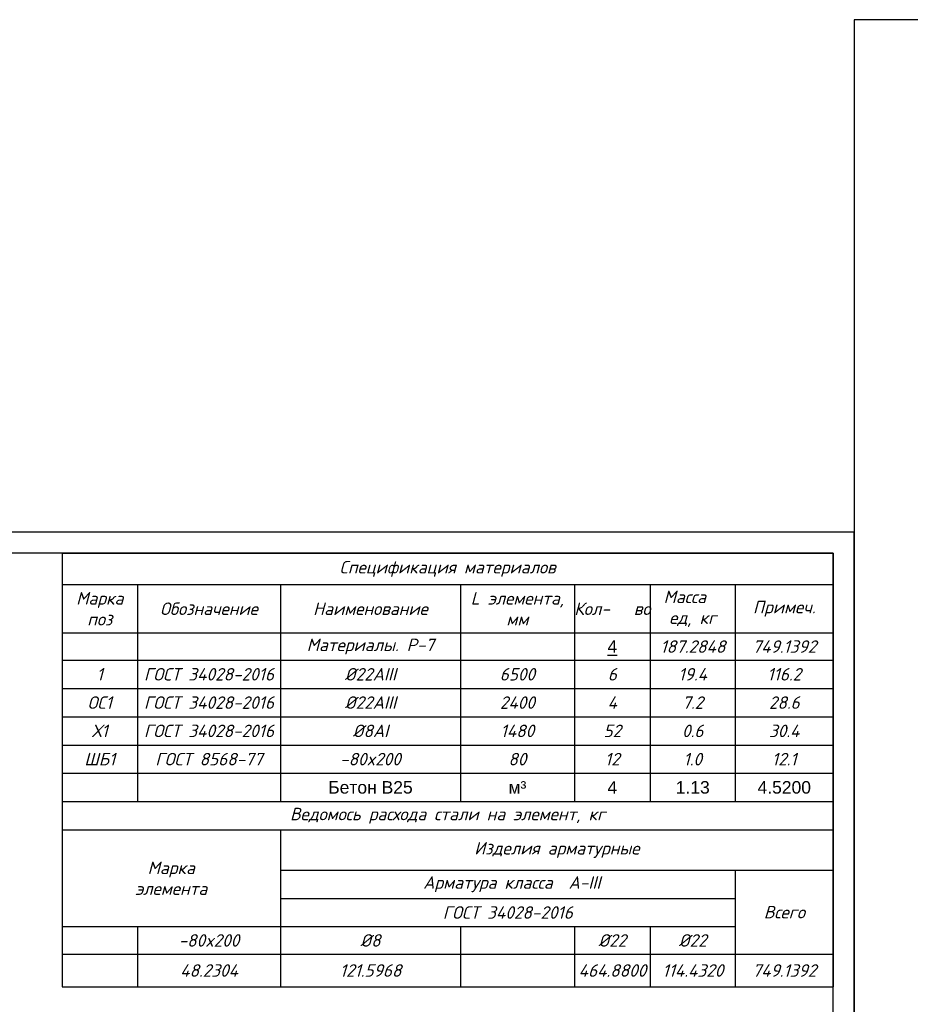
# Model space of a CAD drawing. Header units: millimetres. Extents: x -33345 to 4712671, y -3392 to 121473.
# Tile 648 of 656: x 3316237 to 3337600, y 62877 to 86501. Entities that reach past the tile are written whole.
import ezdxf

# ---------------------------------------------------------------- set-up
doc = ezdxf.new("R2010")
doc.units = ezdxf.units.MM
doc.layers.add('0.25', color=7, linetype='Continuous', lineweight=25)
doc.layers.add('Лист', color=7, linetype='Continuous')
doc.styles.add('ISOCPEUR', font='isocpeui.ttf', dxfattribs={"height": 300})
doc.styles.get("Standard").update_dxf_attribs({"font": 'arial.ttf'})
doc.styles.add('Тохир', font='isocpeui.ttf', dxfattribs={"oblique": 2, "height": 250})

# ---------------------------------------------------------------- blocks, each defined once
blk = doc.blocks.new('*U282')
at = {"layer": '0.25', "color": 5, "linetype": 'Continuous', "lineweight": 25, "ltscale": 100}
blk.add_lwpolyline([(-72619, 0), (0, 0), (0, 42000), (-72619, 42000), (-72619, 0)], dxfattribs=at)
blk = doc.blocks.new('*U340')
at = {"layer": '0.25', "color": 5, "linetype": 'Continuous', "lineweight": 25, "ltscale": 100}
blk.add_lwpolyline([(-42000, 0), (0, 0), (0, 29700), (-42000, 29700), (-42000, 0)], dxfattribs=at)
at = {"layer": '0.25', "color": 7, "linetype": 'Continuous', "lineweight": 30, "ltscale": 100}
blk.add_lwpolyline([(-40000, 500), (-500, 500), (-500, 29200), (-40000, 29200), (-40000, 500)], dxfattribs=at)
blk = doc.blocks.new('*T2210')
at = {"color": 0, "linetype": 'ByBlock', "lineweight": -2, "transparency": 16777216}
for p, q in [((0, 0), (18500, 0)), ((0, 0), (0, -10404)), ((18500, 0), (18500, -10404)), ((0, -753), (18500, -753)), ((1813, -753), (1813, -5961)), ((5238, -753), (5238, -5961)), ((9558, -753), (9558, -5961)), ((12289, -753), (12289, -5961)), ((14110, -753), (14110, -5961)), ((16149, -753), (16149, -5961)), ((0, -1914), (18500, -1914)), ((0, -2567), (18500, -2567)), ((0, -3245), (18500, -3245)), ((0, -3924), (18500, -3924)), ((0, -4603), (18500, -4603)), ((0, -5282), (18500, -5282)), ((0, -5961), (18500, -5961)), ((0, -6639), (18500, -6639)), ((5238, -6639), (5238, -10404)), ((5238, -7603), (18500, -7603)), ((16149, -7603), (16149, -10404)), ((5238, -8282), (16149, -8282)), ((0, -8961), (16149, -8961)), ((1813, -8961), (1813, -10404)), ((9558, -8961), (9558, -10404)), ((12289, -8961), (12289, -10404)), ((14110, -8961), (14110, -10404)), ((0, -9622), (18500, -9622)), ((0, -10404), (18500, -10404))]:
    blk.add_line(p, q, dxfattribs=at)
at = {"color": 0, "lineweight": 25, "transparency": 16777216, "char_height": 300, "attachment_point": 5}
for s, insert, width, style in [('Спецификация материалов ', (9250, -377), 18497.6, 'ISOCPEUR'), ('Марка поз', (906, -1334), 1810.17, 'ISOCPEUR'), ('L элемента, мм', (10923, -1334), 2729.2, 'ISOCPEUR'), ('Масса   ед, кг', (15129, -1334), 2036.19, 'ISOCPEUR'), ('Обозначение', (3525, -1334), 3423.03, 'ISOCPEUR'), ('Наименование', (7398, -1334), 4317.14, 'ISOCPEUR'), ('Кол-   во', (13200, -1334), 1818.41, 'ISOCPEUR'), ('Примеч.', (17324, -1334), 2349.05, 'ISOCPEUR'), ('{\\C230;Материалы. Р-7}', (7398, -2241), 4317.14, 'ISOCPEUR'), ('{\\C230;187.2848}', (15129, -2241), 2036.19, 'Тохир'), ('{\\C230;749.1392}', (17324, -2241), 2349.05, 'Тохир'), ('{\\C5;1}', (906, -2906), 1810.17, 'ISOCPEUR'), ('{\\C5;ГОСТ 34028-2016}', (3525, -2906), 3423.03, 'ISOCPEUR'), ('{\\C5;%%C22АIII}', (7398, -2906), 4317.14, 'ISOCPEUR'), ('{\\C5;6500}', (10923, -2906), 2729.2, 'ISOCPEUR'), ('{\\C5;6}', (13200, -2906), 1818.41, 'ISOCPEUR'), ('{\\C5;19.4}', (15129, -2906), 2036.19, 'ISOCPEUR'), ('{\\C5;116.2}', (17324, -2906), 2349.05, 'ISOCPEUR'), ('{\\C5;ОС1}', (906, -3585), 1810.17, 'ISOCPEUR'), ('{\\C5;ГОСТ 34028-2016}', (3525, -3585), 3423.03, 'ISOCPEUR'), ('{\\C5;%%C22АIII}', (7398, -3585), 4317.14, 'ISOCPEUR'), ('{\\C5;2400}', (10923, -3585), 2729.2, 'ISOCPEUR'), ('{\\C5;4}', (13200, -3585), 1818.41, 'ISOCPEUR'), ('{\\C5;7.2}', (15129, -3585), 2036.19, 'ISOCPEUR'), ('{\\C5;28.6}', (17324, -3585), 2349.05, 'ISOCPEUR'), ('{\\C5;Х1}', (906, -4264), 1810.17, 'ISOCPEUR'), ('{\\C5;ГОСТ 34028-2016}', (3525, -4264), 3423.03, 'ISOCPEUR'), ('{\\C5;%%C8АI}', (7398, -4264), 4317.14, 'ISOCPEUR'), ('{\\C5;1480}', (10923, -4264), 2729.2, 'ISOCPEUR'), ('{\\C5;52}', (13200, -4264), 1818.41, 'ISOCPEUR'), ('{\\C5;0.6}', (15129, -4264), 2036.19, 'ISOCPEUR'), ('{\\C5;30.4}', (17324, -4264), 2349.05, 'ISOCPEUR'), ('{\\C5;ШБ1}', (906, -4942), 1810.17, 'ISOCPEUR'), ('{\\C5;ГОСТ 8568-77}', (3525, -4942), 3423.03, 'ISOCPEUR'), ('{\\C5;-80x200}', (7398, -4942), 4317.14, 'ISOCPEUR'), ('{\\C5;80}', (10923, -4942), 2729.2, 'ISOCPEUR'), ('{\\C5;12}', (13200, -4942), 1818.41, 'ISOCPEUR'), ('{\\C5;1.0}', (15129, -4942), 2036.19, 'ISOCPEUR'), ('{\\C5;12.1}', (17324, -4942), 2349.05, 'ISOCPEUR'), ('\\A1;Ведомось расхода стали на элемент, кг', (9250, -6300), 18497.6, 'ISOCPEUR'), ('\\A1;Изделия арматурные', (11869, -7121), 13259.6, 'ISOCPEUR'), ('Марка \\Pэлемента', (2619, -7800), 5235.6, 'ISOCPEUR'), ('\\A1; Арматура класса  А-III', (10693, -7943), 10908.15, 'ISOCPEUR'), ('{\\C5;ГОСТ 34028-2016}', (10693, -8622), 10908.15, 'ISOCPEUR'), ('Всего', (17324, -8613), 2349.05, 'Тохир'), ('{\\C256;-80x200}', (3525, -9292), 3423.03, 'ISOCPEUR'), ('%%C8', (7398, -9292), 4317.14, 'ISOCPEUR'), ('%%C22', (13200, -9292), 1818.41, 'ISOCPEUR'), ('%%C22', (15129, -9292), 2036.19, 'ISOCPEUR'), ('48.2304', (3525, -10013), 3423.03, 'Тохир'), ('121.5968', (7398, -10013), 4317.14, 'Тохир'), ('464.8800', (13200, -10013), 1818.41, 'Тохир'), ('114.4320', (15129, -10013), 2036.19, 'Тохир'), ('749.1392', (17324, -10013), 2349.05, 'Тохир')]:
    blk.add_mtext(s, dxfattribs=dict(at, insert=insert, width=width, style=style))
for s, insert, width in [('{\\L\\C230;4}', (13200, -2241), 1818.41), ('{\\C230;м³}', (10923, -5621), 2729.2), ('4.5200', (17324, -5621), 2349.05), ('{\\C230;Бетон В25\\C40;\\c3266552; }', (7398, -5621), 4317.14), ('{\\C230;4}', (13200, -5621), 1818.41), ('{\\C230;1.13}', (15129, -5621), 2036.19)]:
    blk.add_mtext(s, dxfattribs=dict(at, insert=insert, width=width))

msp = doc.modelspace()

# ---------------------------------------------------------------- block references
msp.add_blockref('*T2210', (3317252.538, 73701.326, 1359241.5))
at = {"layer": '0.25', "ltscale": 100, "transparency": 33554687}
msp.add_blockref('*U282', (3408871.727, 44501.326, 1359241.5), dxfattribs=at)
at = {"layer": 'Лист', "ltscale": 100, "transparency": 33554687}
msp.add_blockref('*U340', (3336252.538, 44501.326, 1359241.5), dxfattribs=at)

doc.saveas('drawing.dxf')
